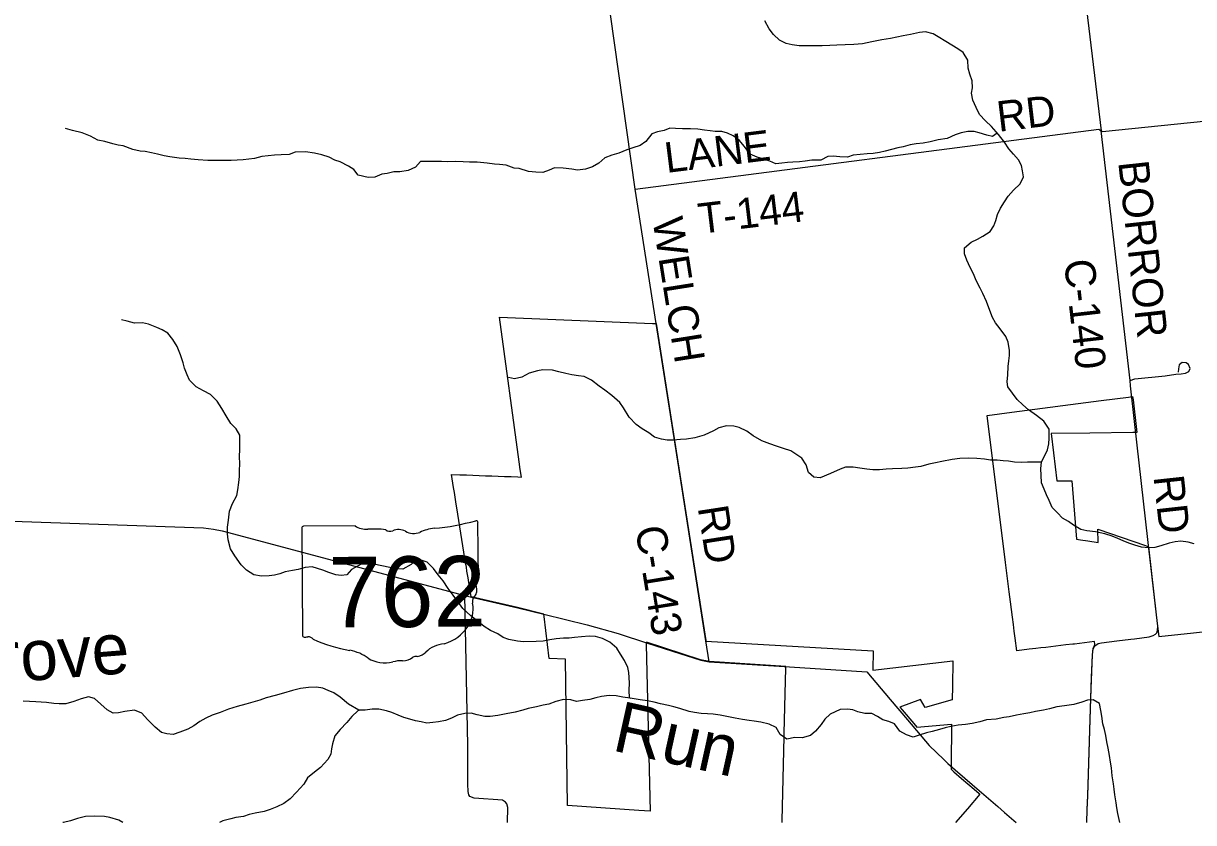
# Model space of a CAD drawing. Extents: x 114843 to 284848, y 317643 to 566895.
# Drawn here: x 179255 to 190810, y 317643 to 325529 of the extents above; entities that cross this region are included whole.
import ezdxf

# ---------------------------------------------------------------- set-up
doc = ezdxf.new("R2010")
doc.units = 0
for name, color, linetype in [('GM_X_Corporation', 7, 'Continuous'), ('GM_X_County_Road', 7, 'Continuous'), ('GM_X_County_Road_Text', 7, 'Continuous'), ('GM_X_Minor_River', 7, 'Continuous'), ('GM_X_Minor_River_Text', 7, 'Continuous'), ('GM_X_State_Location', 7, 'Continuous'), ('GM_X_State_Route', 7, 'Continuous'), ('GM_X_State_Shield', 7, 'Continuous'), ('GM_X_Township_Road', 7, 'Continuous'), ('GM_X_Township_Road_Text', 7, 'Continuous')]:
    doc.layers.add(name, color=color, linetype=linetype)

msp = doc.modelspace()

# ---------------------------------------------------------------- linework, layer by layer
at = {"layer": 'GM_X_Corporation'}
for points in [[(186748, 317643), (186748, 317665), (186767, 318491), (186768, 318525), (186780, 319042), (186783, 319164), (186784, 319184), (186027, 319233), (185942, 319248), (185407, 319422), (185406, 319400), (185443, 317756), (185333, 317763), (184628, 317812), (184609, 319255), (184448, 319262), (184399, 319677), (184394, 319701), (184135, 319765), (183675, 319872), (183672, 319893), (183670, 319911), (183664, 319948), (183646, 320058), (183635, 320125), (183629, 320165), (183626, 320181), (183625, 320187), (183615, 320249), (183605, 320311), (183595, 320374), (183585, 320436), (183575, 320498), (183565, 320560), (183555, 320623), (183545, 320685), (183538, 320731), (183535, 320747), (183525, 320809), (183511, 320900), (183503, 320950), (183482, 321079), (183566, 321076), (183629, 321074), (183692, 321071), (183755, 321069), (183818, 321066), (183881, 321064), (183944, 321061), (184007, 321059), (184070, 321057), (184136, 321054), (184172, 321053), (184162, 321128), (184151, 321203), (183956, 322629), (185468, 322569), (185503, 322569), (185727, 321142), (185994, 319441), (185995, 319433), (187645, 319339), (187641, 319148), (188432, 319239), (188428, 318991), (188425, 318855), (188158, 318780), (188114, 318858), (187910, 318782), (187932, 318756), (188048, 318621), (188078, 318585), (188421, 318613), (188421, 318600), (188416, 318224), (188415, 318170), (188443, 318145), (188517, 318080), (188579, 318026), (188644, 317972), (188693, 317930), (188700, 317924), (188576, 317780), (188458, 317643)], [(189755, 317643), (189759, 317772), (189764, 317911), (189792, 318768), (189802, 319075), (189811, 319299), (189818, 319361), (189831, 319391), (189833, 319403), (189830, 319429), (189633, 319405), (189617, 319404), (189549, 319396), (189500, 319390), (189450, 319384), (189400, 319378), (189351, 319372), (189301, 319367), (189251, 319361), (189186, 319353), (189063, 319339), (189047, 319463), (189039, 319532), (189030, 319597), (189021, 319671), (189012, 319745), (189002, 319820), (188990, 319919), (188953, 320209), (188770, 321661), (189015, 321692), (189898, 321807), (190168, 321842), (190208, 321847), (190212, 321815), (190245, 321523), (190249, 321492), (190209, 321492), (189785, 321487), (189404, 321483), (189426, 321293), (189459, 321015), (189607, 321016), (189653, 320441), (189692, 320435), (189767, 320424), (189868, 320408), (189864, 320540), (190336, 320376), (190365, 320365), (190440, 319694), (190455, 319582), (190468, 319479), (190809, 319516), (192176, 319665)]]:
    msp.add_lwpolyline(points, dxfattribs=at)
at = {"layer": 'GM_X_County_Road'}
for p, q in [((185727, 321148), (185504, 322567)), ((190231, 321573), (190188, 321952)), ((190358, 320436), (190231, 321573)), ((185995, 319438), (185727, 321148)), ((186028, 319231), (185995, 319438))]:
    msp.add_line(p, q, dxfattribs=at)
for points in [[(185504, 322567), (185296, 323893), (184971, 326203), (185191, 330009)], [(189897, 324469), (189911, 324463), (192647, 324743)], [(190188, 321952), (190182, 322006), (189897, 324469)], [(190448, 319517), (190454, 319538), (190457, 319580), (190442, 319694), (190358, 320436)], [(190189, 319453), (190226, 319457), (190371, 319475), (190409, 319489), (190433, 319502), (190448, 319517)], [(189765, 317908), (189793, 318766), (189800, 318967), (189812, 319299), (189819, 319359), (189833, 319388), (189867, 319409)], [(189867, 319409), (189900, 319417), (189975, 319428)], [(189975, 319428), (190051, 319438), (190189, 319453)], [(189757, 317643), (189760, 317769), (189765, 317908)]]:
    msp.add_lwpolyline(points, dxfattribs=at)
at = {"layer": 'GM_X_Minor_River'}
for points in [[(188992, 322253), (188993, 322303), (188980, 322385), (188955, 322439), (188900, 322514), (188855, 322576), (188824, 322627), (188788, 322721), (188765, 322785), (188728, 322864), (188701, 322916), (188664, 322992), (188635, 323057), (188604, 323119), (188571, 323193), (188548, 323256), (188547, 323313), (188614, 323370), (188677, 323399), (188729, 323430), (188800, 323477), (188837, 323532), (188856, 323585), (188873, 323645), (188902, 323706), (188943, 323770), (188980, 323823), (189033, 323882), (189096, 323947), (189129, 324014), (189122, 324074), (189109, 324128), (189080, 324184), (189033, 324239), (188986, 324291), (188943, 324358), (188882, 324433), (188815, 324512), (188754, 324569), (188695, 324629), (188662, 324700), (188631, 324772), (188618, 324842), (188627, 324894), (188622, 324964), (188599, 325028), (188584, 325086), (188580, 325168), (188535, 325242), (188483, 325279), (188365, 325349), (188289, 325398), (188238, 325425), (188162, 325446), (188102, 325439), (188016, 325421), (187943, 325406), (187879, 325393), (187817, 325380), (187731, 325367), (187632, 325347), (187540, 325329), (187454, 325322), (187368, 325318), (187286, 325315), (187217, 325312), (187143, 325309), (187065, 325309), (186993, 325308), (186915, 325309), (186845, 325318), (186786, 325331), (186720, 325364), (186663, 325419), (186618, 325476), (186575, 325554)], [(182331, 324179), (182273, 324208), (182201, 324231), (182128, 324250), (182042, 324262), (181940, 324258), (181879, 324237), (181801, 324232), (181735, 324229), (181609, 324217), (181536, 324197), (181424, 324182), (181306, 324178), (181174, 324175), (181076, 324176), (180982, 324184), (180910, 324189), (180852, 324196), (180792, 324201), (180702, 324212), (180646, 324221), (180581, 324238), (180519, 324253), (180459, 324264), (180407, 324269), (180335, 324284), (180242, 324320), (180190, 324329), (180140, 324340), (180060, 324363), (179989, 324378), (179917, 324417), (179834, 324448), (179740, 324474), (179672, 324493)], [(188871, 324446), (188823, 324414), (188768, 324425), (188694, 324448), (188642, 324461), (188582, 324464), (188514, 324449), (188454, 324428), (188375, 324395), (188289, 324379), (188210, 324360), (188138, 324349), (188072, 324341), (188012, 324330), (187943, 324311), (187891, 324300), (187827, 324285), (187763, 324268), (187710, 324255), (187646, 324246), (187586, 324241), (187516, 324236), (187448, 324229), (187393, 324210), (187317, 324212), (187252, 324219), (187197, 324216), (187129, 324181), (187041, 324180), (186975, 324169), (186918, 324162), (186852, 324159), (186800, 324156), (186744, 324151), (186684, 324144), (186624, 324171), (186555, 324194), (186501, 324209), (186433, 324240), (186375, 324313), (186322, 324378), (186264, 324419), (186207, 324445), (186153, 324464), (186087, 324463), (186035, 324470), (185979, 324477), (185915, 324484), (185841, 324488), (185763, 324489), (185695, 324492), (185637, 324495), (185583, 324474), (185517, 324459), (185460, 324438), (185401, 324365), (185344, 324326), (185272, 324300), (185214, 324281), (185133, 324248), (185067, 324229), (184998, 324202), (184937, 324150), (184873, 324113), (184804, 324090), (184726, 324081), (184670, 324090), (184586, 324102), (184500, 324103), (184448, 324082), (184384, 324059), (184314, 324062), (184242, 324069), (184152, 324097), (184100, 324100), (184023, 324129), (183957, 324138), (183907, 324141), (183835, 324150), (183735, 324160), (183661, 324159), (183597, 324162), (183521, 324165), (183439, 324163), (183385, 324166), (183319, 324165), (183231, 324166), (183175, 324165), (183126, 324110), (183053, 324079), (182973, 324063), (182913, 324066), (182847, 324049), (182793, 324042), (182726, 324011), (182658, 324010), (182562, 324032), (182519, 324086), (182466, 324121), (182384, 324164), (182331, 324179)], [(180624, 322506), (180573, 322527), (180491, 322560), (180431, 322573), (180353, 322571), (180280, 322590), (180224, 322605)], [(185251, 318869), (185241, 318878), (185236, 318946), (185241, 319022), (185235, 319124), (185222, 319174), (185189, 319242), (185152, 319305), (185115, 319363), (185046, 319422), (184972, 319461), (184903, 319479), (184841, 319484), (184767, 319477), (184698, 319470), (184644, 319463), (184588, 319462), (184516, 319455), (184452, 319446), (184386, 319433), (184318, 319430), (184193, 319427), (184135, 319432), (184050, 319451), (183992, 319470), (183939, 319505), (183867, 319538), (183806, 319579), (183735, 319634), (183673, 319685), (183595, 319756), (183546, 319826), (183499, 319889), (183450, 319952), (183399, 320028), (183350, 320089), (183305, 320150), (183242, 320212), (183192, 320229), (183138, 320242), (183083, 320189), (183001, 320145), (182939, 320148), (182873, 320159), (182795, 320178), (182717, 320193), (182647, 320193), (182591, 320193), (182496, 320141), (182449, 320088), (182393, 320081), (182339, 320088), (182272, 320111), (182212, 320134), (182105, 320168), (182036, 320161), (181970, 320142), (181914, 320131), (181840, 320116), (181787, 320099), (181735, 320086), (181683, 320079), (181607, 320076), (181529, 320088), (181458, 320135), (181407, 320187), (181344, 320276), (181301, 320343), (181277, 320435), (181270, 320493), (181269, 320557), (181282, 320628), (181289, 320716), (181320, 320793), (181364, 320872), (181373, 320926), (181384, 320998), (181389, 321057), (181390, 321113), (181391, 321185), (181390, 321253), (181393, 321329), (181393, 321406), (181394, 321466), (181355, 321527), (181305, 321581), (181257, 321658), (181216, 321730), (181167, 321803), (181102, 321868), (181033, 321905), (180961, 321944), (180896, 322009), (180871, 322063), (180846, 322128), (180833, 322180), (180806, 322258), (180772, 322340), (180731, 322411), (180680, 322471), (180624, 322506)], [(190814, 320395), (190757, 320410), (190685, 320419), (190627, 320414), (190568, 320401), (190486, 320375), (190426, 320358), (190366, 320353), (190294, 320362), (190228, 320381), (190170, 320402), (190115, 320425), (190063, 320448), (190007, 320471), (189932, 320492), (189842, 320511), (189754, 320523), (189696, 320534), (189623, 320579), (189573, 320613), (189516, 320648), (189465, 320699), (189412, 320754), (189383, 320822), (189358, 320878), (189335, 320933), (189308, 320997), (189305, 321071), (189302, 321133), (189307, 321202), (189338, 321260), (189367, 321323), (189380, 321379), (189383, 321436), (189384, 321526), (189332, 321603), (189258, 321660), (189181, 321715), (189124, 321764), (189069, 321819), (188975, 321942), (188970, 321992), (188975, 322062), (188980, 322145), (188985, 322199), (188992, 322253)], [(189307, 321201), (189171, 321201), (189113, 321198), (189041, 321201), (188981, 321208), (188929, 321213), (188871, 321218), (188803, 321221), (188745, 321228), (188669, 321235), (188591, 321240), (188501, 321236), (188425, 321227), (188325, 321207), (188260, 321194), (188196, 321181), (188118, 321158), (188064, 321149), (187987, 321141), (187929, 321136), (187837, 321133), (187775, 321132), (187707, 321125), (187641, 321124), (187583, 321131), (187513, 321142), (187449, 321152), (187373, 321151), (187321, 321132), (187226, 321087), (187123, 321045), (187059, 321052), (187008, 321099), (186985, 321175), (186942, 321238), (186832, 321311), (186762, 321333), (186690, 321356), (186625, 321379), (186547, 321410), (186462, 321461), (186397, 321506), (186323, 321543), (186271, 321554), (186197, 321557), (186121, 321539), (186069, 321510), (185976, 321467), (185885, 321439), (185803, 321428), (185743, 321423), (185671, 321417), (185611, 321416), (185555, 321428), (185487, 321448), (185430, 321490), (185366, 321529), (185305, 321572), (185238, 321645), (185182, 321736), (185143, 321788), (185066, 321856), (184995, 321911), (184939, 321951), (184866, 322009), (184791, 322046), (184735, 322053), (184671, 322062), (184611, 322073), (184543, 322092), (184478, 322107), (184384, 322110), (184331, 322101), (184249, 322079), (184176, 322040), (184104, 322021), (184046, 322036)], [(188100, 318506), (188040, 318487), (187974, 318508), (187909, 318545), (187856, 318619), (187802, 318640), (187742, 318657), (187689, 318690), (187633, 318719), (187563, 318720), (187494, 318737), (187444, 318756), (187392, 318761), (187320, 318758), (187221, 318712), (187170, 318663), (187133, 318610), (187078, 318547), (187026, 318504), (186945, 318481), (186873, 318482), (186793, 318468), (186726, 318511), (186687, 318583), (186619, 318614), (186538, 318635), (186470, 318643), (186420, 318651), (186356, 318662), (186282, 318674), (186216, 318687), (186136, 318702), (186067, 318713), (186011, 318716), (185947, 318719), (185883, 318730), (185829, 318741), (185737, 318770), (185678, 318785), (185624, 318798), (185546, 318814), (185482, 318831), (185418, 318846), (185345, 318855), (185245, 318870), (185175, 318880), (185107, 318893), (185039, 318896), (184965, 318887), (184907, 318874), (184848, 318859), (184776, 318848), (184716, 318839), (184662, 318856), (184588, 318859), (184514, 318837), (184445, 318812), (184387, 318801), (184323, 318786), (184241, 318768), (184188, 318752), (184112, 318734), (184022, 318717), (183939, 318701), (183865, 318690), (183811, 318689), (183737, 318708), (183676, 318723), (183614, 318720), (183543, 318703), (183483, 318674), (183422, 318652), (183354, 318639), (183298, 318630), (183240, 318625), (183184, 318636), (183126, 318649), (183070, 318663), (183011, 318680), (182957, 318703), (182893, 318728), (182840, 318747), (182764, 318762), (182700, 318763), (182630, 318751), (182568, 318754), (182464, 318811), (182384, 318882), (182322, 318925), (182263, 318948), (182211, 318969), (182151, 318978), (182071, 318975), (181993, 318965), (181912, 318946), (181822, 318920), (181740, 318897), (181651, 318873), (181589, 318852), (181520, 318833), (181450, 318812)], [(181450, 318812), (181366, 318788), (181281, 318761), (181199, 318731), (181120, 318702), (181058, 318673), (180997, 318640), (180938, 318597), (180880, 318566), (180799, 318534), (180733, 318511), (180671, 318518), (180619, 318531), (180556, 318584), (180481, 318661), (180426, 318724), (180353, 318751), (180258, 318738), (180194, 318725), (180142, 318722), (180084, 318757), (180021, 318812), (179956, 318867), (179898, 318884), (179826, 318863), (179754, 318839), (179673, 318816), (179609, 318815), (179555, 318820), (179483, 318829), (179431, 318832), (179377, 318835), (179317, 318838), (179253, 318843)], [(190081, 317643), (190062, 317733), (190053, 317789), (190046, 317839), (190033, 317917), (190024, 317973), (190019, 318025), (190006, 318105), (189998, 318183), (189989, 318241), (189980, 318305), (189967, 318377), (189954, 318441), (189943, 318503), (189930, 318563), (189915, 318619), (189904, 318695), (189893, 318749), (189882, 318817), (189817, 318854), (189763, 318851), (189706, 318830), (189628, 318807), (189534, 318795), (189461, 318784), (189387, 318765), (189329, 318754), (189250, 318738), (189194, 318727), (189132, 318716), (189062, 318703), (188990, 318688), (188935, 318679), (188859, 318665), (188765, 318658), (188699, 318639), (188622, 318621), (188556, 318612), (188486, 318605), (188414, 318592), (188357, 318579), (188301, 318562), (188229, 318541), (188171, 318530), (188100, 318506)], [(182580, 318754), (182559, 318746), (182499, 318691), (182450, 318632), (182382, 318563), (182329, 318500), (182308, 318421), (182299, 318371), (182290, 318319), (182261, 318266), (182190, 318187), (182131, 318141), (182062, 318084), (182025, 318023), (181952, 317944), (181889, 317879), (181826, 317832), (181758, 317798), (181693, 317773), (181633, 317752), (181544, 317735), (181484, 317722), (181428, 317705), (181354, 317693), (181303, 317680), (181225, 317659), (181193, 317643)], [(180238, 317643), (180197, 317668), (180109, 317694), (180057, 317704), (179957, 317708), (179869, 317704), (179791, 317683), (179722, 317660), (179652, 317645), (179644, 317643)]]:
    msp.add_lwpolyline(points, dxfattribs=at)
at = {"layer": 'GM_X_State_Route'}
for p, q in [((187814, 318858), (187986, 318656)), ((188944, 317742), (189058, 317643))]:
    msp.add_line(p, q, dxfattribs=at)
for points in [[(171255, 325243), (172108, 323234), (172499, 322309), (172537, 322236), (172596, 322172), (172685, 322099), (173053, 321844), (173629, 321425), (174426, 320802), (174474, 320772), (174528, 320749), (174593, 320740), (177732, 320667), (181033, 320552), (181132, 320540), (181218, 320522), (183615, 319883), (183667, 319871)], [(183667, 319871), (184136, 319762), (184394, 319699)], [(184394, 319699), (184822, 319594), (185128, 319509), (185417, 319415)], [(185417, 319415), (185736, 319312), (185943, 319245), (186028, 319231), (186719, 319186)], [(186719, 319186), (187585, 319130), (187814, 318858)], [(187986, 318656), (188198, 318405), (188345, 318265)], [(188345, 318265), (188383, 318228), (188624, 318020)], [(188624, 318020), (188876, 317801), (188944, 317742)]]:
    msp.add_lwpolyline(points, dxfattribs=at)
at = {"layer": 'GM_X_State_Shield'}
for p, q in [((182004, 320548), (182012, 319492)), ((182531, 320570), (182021, 320567)), ((183748, 320052), (183744, 320605)), ((183748, 320053), (183748, 320052))]:
    msp.add_line(p, q, dxfattribs=at)
for centre, major_axis, ratio, start_param, end_param in [((182024, 320551), (20.2, 0.1), 0.8, 1.712693, 3.28349), ((182651, 320694), (196, 1), 0.8, 4.042523, 4.731795), ((182721, 319978), (702, 5), 0.8, 1.404758, 1.657858), ((182876, 320562), (56.4, 0.4), 0.8, 3.836095, 5.185415), ((182960, 320441), (117, 1), 0.8, 0.950623, 2.079405), ((183362, 320253), (371, 3), 0.8, 1.699011, 2.107814), ((183114, 322015), (1846, 13), 0.800001, 4.814395, 5.042369), ((183725, 320607), (19.4, 0.1), 0.8, 6.141152, 7.989035), ((183110, 320609), (141, 1), 0.8, 4.081561, 5.145723), ((183744, 320012), (30, 0.2), 0.8, 1.883978, 3.671073), ((183554, 319941), (180, 1), 0.8, 5.934695, 6.695948), ((183727, 320050), (20.7, 0.1), 0.8, 5.05454, 6.418171), ((183819, 319822), (131, 1), 0.8, 2.387724, 3.262537), ((183234, 319747), (462, 3), 0.8, 5.101753, 6.440018), ((182032, 319489), (20.3, 0.1), 0.8, 3.00124, 4.508301), ((182034, 319598), (155, 1), 0.8, 4.665946, 4.897461), ((182067, 319431), (56, 0.4), 0.8, 0.519207, 1.627899), ((182767, 320385), (1333, 10), 0.8, 4.195996, 4.48896), ((183432, 319205), (253, 2), 0.8, 1.647645, 2.488434), ((182379, 319019), (417, 3), 0.8, 0.823519, 1.323588), ((182827, 319431), (265, 2), 0.8, 4.026481, 4.996735), ((183000, 319353), (141, 1), 0.8, 4.691044, 5.507374), ((183128, 319252), (39.7, 0.3), 0.8, 1.147584, 2.315152), ((183110, 319397), (149, 1), 0.8, 4.937069, 5.64225), ((182983, 319067), (217, 2), 0.8, 1.495662, 1.94098)]:
    msp.add_ellipse(centre, major_axis=major_axis, ratio=ratio, start_param=start_param, end_param=end_param, dxfattribs=at)
at = {"layer": 'GM_X_Township_Road'}
for points in [[(189199, 329914), (189174, 328636), (189152, 327657), (189128, 326810), (189130, 326730), (189147, 326697), (189173, 326678), (189202, 326672), (189252, 326669), (189502, 326707), (189546, 326708), (189585, 326699), (189610, 326679), (189628, 326647), (189639, 326599), (189897, 324469)], [(185296, 323893), (189875, 324485), (189884, 324480), (189897, 324469)], [(190182, 322006), (190229, 322021), (190529, 322053), (190634, 322067), (190687, 322071), (190729, 322077), (190762, 322093), (190776, 322123), (190760, 322163), (190735, 322179), (190696, 322184), (190668, 322161), (190662, 322122), (190658, 322087)], [(184036, 317643), (184039, 317793), (184029, 317827), (184014, 317845), (183987, 317863), (183706, 317884), (183663, 317900), (183655, 317918), (183647, 317950), (183643, 318022), (183643, 318408), (183615, 319883)]]:
    msp.add_lwpolyline(points, dxfattribs=at)

# ---------------------------------------------------------------- texts
at = {"layer": 'GM_X_County_Road_Text'}
for s, rotation, p in [('BORROR', 276.2732, (190065, 324161)), ('WELCH', 278.9817, (185466, 323592)), ('C-140', 276.4794, (189529, 323188)), ('RD', 276.3195, (190413, 321057)), ('RD', 278.8211, (185913, 320752)), ('C-143', 279.2431, (185296, 320550))]:
    msp.add_text(s, height=300, rotation=rotation, dxfattribs=at).set_placement(p)
at = {"layer": 'GM_X_Minor_River_Text'}
for s, rotation, p in [('Grove', 4.5296, (178501, 318978)), ('Run', 347.5283, (185056, 318358))]:
    msp.add_text(s, height=500, rotation=rotation, dxfattribs=at).set_placement(p)
at = {"layer": 'GM_X_State_Location'}
for s, p in [('s', (182859, 319956)), ('r', (182859, 319956)), ('762', (182506, 319880))]:
    msp.add_text(s, height=1, rotation=0.4128, dxfattribs=at).set_placement(p)
at = {"layer": 'GM_X_State_Shield'}
msp.add_text('762', height=696.2, rotation=0.4128, dxfattribs=at).set_placement((182270, 319568))
at = {"layer": 'GM_X_Township_Road_Text'}
for s, rotation, p in [('RD', 6.8626, (188885, 324459)), ('LANE', 7.1229, (185605, 324053)), ('T-144', 6.9094, (185937, 323452))]:
    msp.add_text(s, height=300, rotation=rotation, dxfattribs=at).set_placement(p)

doc.saveas('drawing.dxf')
